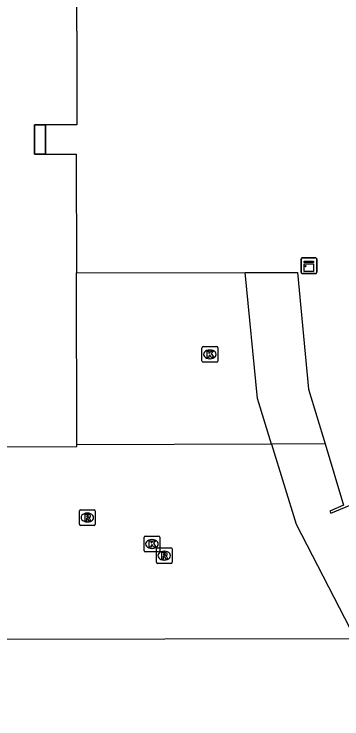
# Model space of a CAD drawing. Extents: x 160203 to 161526, y 379529 to 381797.
# Drawn here: x 160897.88 to 160918.74, y 380595.64 to 380640.5 of the extents above; entities that cross this region are included whole.
import ezdxf

# ---------------------------------------------------------------- set-up
doc = ezdxf.new("R2010")
doc.units = 0
for name, color, linetype in [('IMGEO_Kast', 7, 'Continuous'), ('IMGEO_Kolk', 7, 'Continuous'), ('IMGEO_Pand', 7, 'Continuous'), ('IMGEO_Pand_overbouw', 7, 'Continuous'), ('IMGEO_Rijbaan_lokaal_gesloten', 7, 'Continuous'), ('IMGEO_Rioolput', 7, 'Continuous'), ('IMGEO_Voetpad_gesloten', 7, 'Continuous')]:
    doc.layers.add(name, color=color, linetype=linetype)

msp = doc.modelspace()

# ---------------------------------------------------------------- linework, layer by layer
at = {"layer": 'IMGEO_Kast'}
for p, q in [((160916.216, 380624.991), (160917.057, 380624.991)), ((160917.057, 380624.991), (160916.216, 380624.991)), ((160916.141, 380624.066), (160916.141, 380624.907)), ((160916.141, 380624.907), (160916.141, 380624.066)), ((160917.141, 380624.916), (160917.141, 380624.075)), ((160917.141, 380624.075), (160917.141, 380624.916)), ((160917.066, 380623.991), (160916.225, 380623.991)), ((160916.225, 380623.991), (160917.066, 380623.991))]:
    msp.add_line(p, q, dxfattribs=at)
for points in [[(160916.336, 380624.781), (160916.936, 380624.781), (160916.936, 380624.696), (160916.336, 380624.696), (160916.336, 380624.781)], [(160916.336, 380624.606), (160916.936, 380624.606), (160916.936, 380624.117), (160916.336, 380624.117), (160916.336, 380624.606)]]:
    msp.add_lwpolyline(points, dxfattribs=at)
msp.add_circle((160916.42, 380624.455), 0.0377, dxfattribs=at)
for centre, start, end in [((160916.219, 380624.913), 92.4484, 184.2845), ((160916.219, 380624.913), 92.4484, 184.2845), ((160917.063, 380624.913), 2.4484, 94.2845), ((160917.063, 380624.913), 2.4484, 94.2845), ((160916.219, 380624.069), 182.4484, 274.2845), ((160916.219, 380624.069), 182.4484, 274.2845), ((160917.063, 380624.069), 272.4484, 4.2845), ((160917.063, 380624.069), 272.4484, 4.2845)]:
    msp.add_arc(centre, 0.0779, start, end, dxfattribs=at)
at = {"layer": 'IMGEO_Kolk'}
for p, q in [((160909.839, 380618.414), (160909.839, 380619.266)), ((160909.914, 380619.34), (160910.766, 380619.34)), ((160910.327, 380619.12), (160910.352, 380619.12)), ((160910.84, 380619.266), (160910.84, 380618.414)), ((160910.766, 380618.34), (160909.914, 380618.34)), ((160910.35, 380618.56), (160910.325, 380618.56)), ((160906.154, 380606.347), (160906.154, 380607.199)), ((160906.229, 380607.273), (160907.081, 380607.273)), ((160906.642, 380607.053), (160906.667, 380607.053)), ((160907.155, 380607.199), (160907.155, 380606.347)), ((160907.081, 380606.273), (160906.229, 380606.273)), ((160906.665, 380606.493), (160906.64, 380606.493))]:
    msp.add_line(p, q, dxfattribs=at)
for points in [[(160909.839, 380618.414), (160909.839, 380619.266)], [(160909.914, 380619.34), (160910.766, 380619.34)], [(160910.84, 380619.266), (160910.84, 380618.414)], [(160910.16, 380619.04), (160910.283, 380619.04), (160910.283, 380618.889), (160910.413, 380619.04), (160910.577, 380619.04), (160910.431, 380618.889), (160910.584, 380618.64), (160910.432, 380618.64), (160910.347, 380618.804), (160910.283, 380618.737), (160910.283, 380618.64), (160910.16, 380618.64), (160910.16, 380619.04)], [(160910.766, 380618.34), (160909.914, 380618.34)], [(160906.154, 380606.347), (160906.154, 380607.199)], [(160906.229, 380607.273), (160907.081, 380607.273)], [(160907.155, 380607.199), (160907.155, 380606.347)], [(160906.475, 380606.973), (160906.598, 380606.973), (160906.598, 380606.822), (160906.728, 380606.973), (160906.892, 380606.973), (160906.746, 380606.822), (160906.899, 380606.573), (160906.747, 380606.573), (160906.662, 380606.737), (160906.598, 380606.67), (160906.598, 380606.573), (160906.475, 380606.573), (160906.475, 380606.973)], [(160907.081, 380606.273), (160906.229, 380606.273)]]:
    msp.add_lwpolyline(points, dxfattribs=at)
for centre, start, end in [((160909.916, 380619.264), 91.552, 178.448), ((160909.916, 380619.264), 91.552, 178.448), ((160910.764, 380619.264), 1.552, 88.448), ((160910.764, 380619.264), 1.552, 88.448), ((160909.916, 380618.416), 181.552, 268.448), ((160909.916, 380618.416), 181.552, 268.448), ((160910.764, 380618.416), 271.552, 358.448), ((160910.764, 380618.416), 271.552, 358.448), ((160906.231, 380607.197), 91.552, 178.448), ((160906.231, 380607.197), 91.552, 178.448), ((160907.079, 380607.197), 1.552, 88.448), ((160907.079, 380607.197), 1.552, 88.448), ((160906.231, 380606.349), 181.552, 268.448), ((160906.231, 380606.349), 181.552, 268.448), ((160907.079, 380606.349), 271.552, 358.448), ((160907.079, 380606.349), 271.552, 358.448)]:
    msp.add_arc(centre, 0.0765, start, end, dxfattribs=at)
for centre, major_axis, ratio, start_param, end_param in [((160910.326, 380618.84), (-0.387, 0.002), 0.722429, 4.712389, 7.853982), ((160910.351, 380618.84), (-0.39, 0.002), 0.717154, 1.570796, 4.712389), ((160906.641, 380606.773), (-0.387, 0.002), 0.722429, 4.712389, 7.853982), ((160906.666, 380606.773), (-0.39, 0.002), 0.717154, 1.570796, 4.712389)]:
    msp.add_ellipse(centre, major_axis=major_axis, ratio=ratio, start_param=start_param, end_param=end_param, dxfattribs=at)
at = {"layer": 'IMGEO_Pand'}
for points in [[(160901.548, 380645.419), (160901.843, 380645.419), (160901.874, 380633.451), (160899.872, 380633.446)], [(160899.876, 380631.587), (160899.178, 380631.585), (160899.174, 380633.444), (160899.872, 380633.446)], [(160899.872, 380633.446), (160899.876, 380631.587)], [(160899.876, 380631.587), (160901.833, 380631.592), (160901.852, 380624.034)], [(160901.852, 380624.034), (160912.588, 380624.055)], [(160901.881, 380613.088), (160901.852, 380624.034)], [(160912.588, 380624.055), (160915.918, 380624.062), (160916.621, 380616.633), (160917.675, 380613.141)], [(160897.37, 380615.634), (160897.377, 380612.961), (160901.881, 380612.972), (160901.881, 380613.088)], [(160917.675, 380613.141), (160918.852, 380609.238), (160917.976, 380608.87), (160918.036, 380608.73), (160919.619, 380609.396), (160922.955, 380603.158), (160921.532, 380602.199), (160921.619, 380602.065), (160922.476, 380602.64), (160927.305, 380596.718), (160933.215, 380591.735), (160939.964, 380588.118), (160947.286, 380585.857), (160954.895, 380585.118), (160962.732, 380585.93), (160962.211, 380588.671), (160968.83, 380590.633), (160974.901, 380593.899), (160976.46, 380591.593), (160982.575, 380596.626), (160987.428, 380602.451)]]:
    msp.add_lwpolyline(points, dxfattribs=at)
at = {"layer": 'IMGEO_Pand_overbouw'}
msp.add_lwpolyline([(160899.872, 380633.446), (160899.174, 380633.444), (160899.178, 380631.585), (160899.876, 380631.587)], close=True, dxfattribs=at)
at = {"layer": 'IMGEO_Rijbaan_lokaal_gesloten'}
for points in [[(160914.265, 380613.131), (160901.881, 380613.088)], [(160914.265, 380613.131), (160915.838, 380608.044), (160919.587, 380600.766)], [(160874.167, 380608.087), (160875.292, 380608.09), (160875.246, 380603.896), (160875.237, 380600.792), (160883.249, 380600.705), (160919.587, 380600.766)]]:
    msp.add_lwpolyline(points, dxfattribs=at)
at = {"layer": 'IMGEO_Rioolput'}
for p, q in [((160902.041, 380608.032), (160902.041, 380608.884)), ((160902.116, 380608.958), (160902.968, 380608.958)), ((160903.042, 380608.884), (160903.042, 380608.032)), ((160902.529, 380608.738), (160902.554, 380608.738)), ((160902.968, 380607.958), (160902.116, 380607.958)), ((160902.552, 380608.178), (160902.527, 380608.178)), ((160906.935, 380605.609), (160906.935, 380606.461)), ((160907.01, 380606.535), (160907.862, 380606.535)), ((160907.423, 380606.315), (160907.448, 380606.315)), ((160907.936, 380606.461), (160907.936, 380605.609)), ((160907.446, 380605.755), (160907.421, 380605.755)), ((160907.862, 380605.535), (160907.01, 380605.535))]:
    msp.add_line(p, q, dxfattribs=at)
for points in [[(160902.041, 380608.032), (160902.041, 380608.884)], [(160902.116, 380608.958), (160902.968, 380608.958)], [(160903.042, 380608.884), (160903.042, 380608.032)], [(160902.63, 380608.656), (160902.378, 380608.658), (160902.378, 380608.258)], [(160902.378, 380608.258), (160902.502, 380608.258), (160902.502, 380608.42), (160902.513, 380608.42)], [(160902.556, 380608.577), (160902.502, 380608.577), (160902.502, 380608.496)], [(160902.502, 380608.496), (160902.554, 380608.496)], [(160902.56, 380608.391), (160902.631, 380608.258), (160902.771, 380608.258), (160902.706, 380608.384)], [(160902.968, 380607.958), (160902.116, 380607.958)], [(160906.935, 380605.609), (160906.935, 380606.461)], [(160907.01, 380606.535), (160907.862, 380606.535)], [(160907.524, 380606.233), (160907.272, 380606.235), (160907.272, 380605.835)], [(160907.45, 380606.154), (160907.396, 380606.154), (160907.396, 380606.073)], [(160907.936, 380606.461), (160907.936, 380605.609)], [(160907.272, 380605.835), (160907.396, 380605.835), (160907.396, 380605.997), (160907.407, 380605.997)], [(160907.396, 380606.073), (160907.448, 380606.073)], [(160907.454, 380605.968), (160907.525, 380605.835), (160907.665, 380605.835), (160907.6, 380605.961)], [(160907.862, 380605.535), (160907.01, 380605.535)]]:
    msp.add_lwpolyline(points, dxfattribs=at)
for centre, radius, start, end in [((160902.118, 380608.882), 0.0765, 91.552, 178.448), ((160902.118, 380608.882), 0.0765, 91.552, 178.448), ((160902.966, 380608.882), 0.0765, 1.552, 88.448), ((160902.966, 380608.882), 0.0765, 1.552, 88.448), ((160902.512, 380608.367), 0.0533, 26.0293, 88.6989), ((160902.538, 380608.685), 0.19, 274.7715, 282.9687), ((160902.562, 380608.481), 0.0964, 77.0061, 93.1865), ((160902.576, 380608.538), 0.0378, 276.6634, 79.6772), ((160902.629, 380608.546), 0.109, 350.3612, 89.416), ((160902.627, 380608.546), 0.112, 277.5842, 350.9817), ((160902.611, 380608.331), 0.108, 29.5134, 73.7905), ((160902.118, 380608.034), 0.0765, 181.552, 268.448), ((160902.118, 380608.034), 0.0765, 181.552, 268.448), ((160902.966, 380608.034), 0.0765, 271.552, 358.448), ((160902.966, 380608.034), 0.0765, 271.552, 358.448), ((160907.012, 380606.459), 0.0765, 91.552, 178.448), ((160907.012, 380606.459), 0.0765, 91.552, 178.448), ((160907.456, 380606.058), 0.0964, 77.0061, 93.1865), ((160907.47, 380606.115), 0.0378, 276.6634, 79.6772), ((160907.523, 380606.123), 0.109, 350.3612, 89.416), ((160907.521, 380606.123), 0.112, 277.5842, 350.9817), ((160907.86, 380606.459), 0.0765, 1.552, 88.448), ((160907.86, 380606.459), 0.0765, 1.552, 88.448), ((160907.406, 380605.944), 0.0533, 26.0293, 88.6989), ((160907.432, 380606.262), 0.19, 274.7715, 282.9687), ((160907.505, 380605.908), 0.108, 29.5134, 73.7905), ((160907.012, 380605.611), 0.0765, 181.552, 268.448), ((160907.012, 380605.611), 0.0765, 181.552, 268.448), ((160907.86, 380605.611), 0.0765, 271.552, 358.448), ((160907.86, 380605.611), 0.0765, 271.552, 358.448)]:
    msp.add_arc(centre, radius, start, end, dxfattribs=at)
for centre, major_axis, ratio, start_param, end_param in [((160902.528, 380608.458), (-0.387, 0.002), 0.722429, 4.712389, 7.853982), ((160902.553, 380608.458), (-0.39, 0.002), 0.717154, 1.570796, 4.712389), ((160907.422, 380606.035), (-0.387, 0.002), 0.722429, 4.712389, 7.853982), ((160907.447, 380606.035), (-0.39, 0.002), 0.717154, 1.570796, 4.712389)]:
    msp.add_ellipse(centre, major_axis=major_axis, ratio=ratio, start_param=start_param, end_param=end_param, dxfattribs=at)
at = {"layer": 'IMGEO_Voetpad_gesloten'}
for points in [[(160914.265, 380613.131), (160913.368, 380616.033), (160912.588, 380624.055)], [(160917.675, 380613.141), (160914.265, 380613.131)]]:
    msp.add_lwpolyline(points, dxfattribs=at)

doc.saveas('drawing.dxf')
